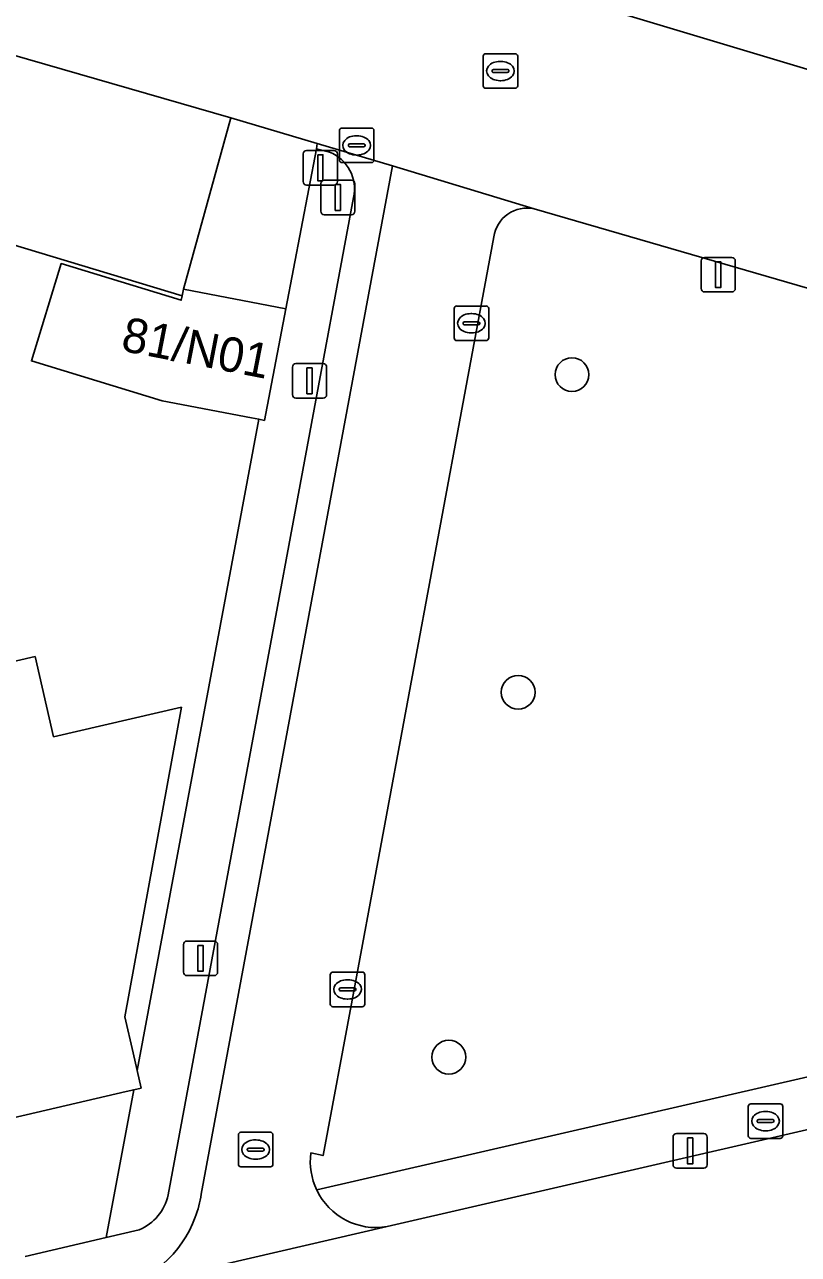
# Model space of a CAD drawing. Extents: x 156412 to 157779, y 382335 to 383768.
# Drawn here: x 156784.73 to 156807.14, y 382962.77 to 382998.36 of the extents above; entities that cross this region are included whole.
import ezdxf

# ---------------------------------------------------------------- set-up
doc = ezdxf.new("R2010")
doc.units = 0
for name, color, linetype in [('IMGEO_Berm_groen', 7, 'Continuous'), ('IMGEO_Boom', 7, 'Continuous'), ('IMGEO_Brandkraan', 7, 'Continuous'), ('IMGEO_Erf', 7, 'Continuous'), ('IMGEO_Fietspad_gesloten', 7, 'Continuous'), ('IMGEO_Groenvoorziening', 7, 'Continuous'), ('IMGEO_Kolk', 7, 'Continuous'), ('IMGEO_Lichtmast', 7, 'Continuous'), ('IMGEO_Pand', 7, 'Continuous'), ('IMGEO_Pand_nummerreeks', 7, 'Continuous'), ('IMGEO_Parkeervlak_open', 7, 'Continuous'), ('IMGEO_Rijbaan_lokaal_open', 7, 'Continuous'), ('IMGEO_Rioolput', 7, 'Continuous'), ('IMGEO_Verkeersbordpaal', 7, 'Continuous'), ('IMGEO_Voetpad_open', 7, 'Continuous')]:
    doc.layers.add(name, color=color, linetype=linetype)

msp = doc.modelspace()

# ---------------------------------------------------------------- linework, layer by layer
at = {"layer": 'IMGEO_Berm_groen'}
for points in [[(156801.112, 382998.951), (156807.482, 382997.049)], [(156793.568, 382994.675), (156793.187, 382994.771), (156792.298, 382990.139), (156791.681, 382986.908), (156791.514, 382986.94), (156787.996, 382968.096), (156788.109, 382967.586), (156787.897, 382967.537), (156787.092, 382963.261), (156788.056, 382963.483)], [(156788.895, 382964.49), (156794.263, 382993.356)]]:
    msp.add_lwpolyline(points, dxfattribs=at)
for centre, radius, start, end in [((156793.128, 382993.6), 1.161, 347.8488, 67.722), ((156787.484, 382964.812), 1.447, 293.2708, 347.1292)]:
    msp.add_arc(centre, radius, start, end, dxfattribs=at)
at = {"layer": 'IMGEO_Boom'}
for centre in [(156800.585, 382988.232), (156799.027, 382979.038), (156797.02, 382968.478)]:
    msp.add_circle(centre, 0.489, dxfattribs=at)
at = {"layer": 'IMGEO_Brandkraan'}
for p, q in [((156805.691, 382966.202), (156805.691, 382967.054)), ((156805.766, 382967.128), (156806.618, 382967.128)), ((156806.179, 382966.908), (156806.204, 382966.908)), ((156806.692, 382967.054), (156806.692, 382966.202)), ((156805.95, 382966.622), (156805.95, 382966.634)), ((156806.388, 382966.585), (156805.99, 382966.585)), ((156805.993, 382966.671), (156806.391, 382966.671)), ((156806.434, 382966.634), (156806.434, 382966.622)), ((156806.202, 382966.348), (156806.177, 382966.348)), ((156806.618, 382966.128), (156805.766, 382966.128))]:
    msp.add_line(p, q, dxfattribs=at)
for points in [[(156805.691, 382966.202), (156805.691, 382967.054)], [(156805.766, 382967.128), (156806.618, 382967.128)], [(156806.692, 382967.054), (156806.692, 382966.202)], [(156806.618, 382966.128), (156805.766, 382966.128)]]:
    msp.add_lwpolyline(points, dxfattribs=at)
for centre, radius, start, end in [((156805.768, 382967.052), 0.0765, 91.552, 178.448), ((156805.768, 382967.052), 0.0765, 91.552, 178.448), ((156806.616, 382967.052), 0.0765, 1.552, 88.448), ((156806.616, 382967.052), 0.0765, 1.552, 88.448), ((156805.99, 382966.631), 0.0403, 85.8775, 175.7526), ((156805.987, 382966.621), 0.0366, 178.938, 274.7102), ((156806.391, 382966.628), 0.043, 264.8664, 352.4533), ((156806.395, 382966.633), 0.0386, 1.7309, 96.639), ((156805.768, 382966.204), 0.0765, 181.552, 268.448), ((156805.768, 382966.204), 0.0765, 181.552, 268.448), ((156806.616, 382966.204), 0.0765, 271.552, 358.448), ((156806.616, 382966.204), 0.0765, 271.552, 358.448)]:
    msp.add_arc(centre, radius, start, end, dxfattribs=at)
for centre, major_axis, ratio, start_param, end_param in [((156806.178, 382966.628), (-0.387, 0.002), 0.722429, 4.712389, 7.853982), ((156806.203, 382966.628), (-0.39, 0.002), 0.717154, 1.570796, 4.712389)]:
    msp.add_ellipse(centre, major_axis=major_axis, ratio=ratio, start_param=start_param, end_param=end_param, dxfattribs=at)
at = {"layer": 'IMGEO_Erf'}
for points in [[(156778.791, 382978.632), (156785.04, 382980.072), (156785.574, 382977.754), (156789.276, 382978.607), (156787.637, 382969.644), (156787.878, 382968.606), (156787.996, 382968.096), (156791.514, 382986.94), (156791.307, 382986.98), (156788.717, 382987.475), (156784.933, 382988.631), (156785.794, 382991.446), (156789.271, 382990.384), (156789.296, 382990.513), (156782.227, 382992.642)], [(156784.751, 382962.71), (156787.092, 382963.261), (156787.897, 382967.537), (156787.674, 382967.485), (156781.749, 382966.106), (156781.544, 382966.059), (156775.509, 382964.667), (156775.305, 382964.62), (156769.277, 382963.231), (156769.073, 382963.183), (156763.032, 382961.791)]]:
    msp.add_lwpolyline(points, dxfattribs=at)
at = {"layer": 'IMGEO_Fietspad_gesloten'}
for points in [[(156799.49, 382993.032), (156795.384, 382994.271), (156789.851, 382964.514)], [(156793.023, 382965.706), (156793.38, 382965.631), (156794.216, 382970.128), (156798.32, 382992.22)], [(156842.01, 382974.354), (156795.232, 382963.573), (156787.319, 382961.747), (156787.276, 382961.74), (156750.276, 382953.189), (156677.395, 382936.335), (156677.258, 382936.285), (156671.471, 382934.925), (156668.966, 382934.417)], [(156787.276, 382961.74), (156787.319, 382961.747), (156795.232, 382963.573)]]:
    msp.add_lwpolyline(points, dxfattribs=at)
for centre, radius, start, end in [((156799.289, 382992.073), 0.98, 78.1432, 171.3794), ((156794.936, 382965.46), 1.929, 172.6679, 205.3542), ((156786.471, 382965.038), 3.42, 339.6083, 351.1918), ((156794.916, 382965.455), 1.908, 205.4795, 279.5398), ((156786.515, 382965.03), 3.377, 283.0318, 339.4784)]:
    msp.add_arc(centre, radius, start, end, dxfattribs=at)
at = {"layer": 'IMGEO_Groenvoorziening'}
for points in [[(156808.972, 382990.281), (156799.49, 382993.032)], [(156798.32, 382992.22), (156794.216, 382970.128), (156793.38, 382965.631), (156793.023, 382965.706)], [(156793.193, 382964.634), (156843.988, 382976.324)]]:
    msp.add_lwpolyline(points, dxfattribs=at)
for centre, radius, start, end in [((156799.289, 382992.073), 0.98, 78.1432, 171.3794), ((156794.936, 382965.46), 1.929, 172.6679, 205.3542)]:
    msp.add_arc(centre, radius, start, end, dxfattribs=at)
at = {"layer": 'IMGEO_Kolk'}
for p, q in [((156793.926, 382995.368), (156794.778, 382995.368)), ((156793.851, 382994.442), (156793.851, 382995.294)), ((156794.339, 382995.148), (156794.364, 382995.148)), ((156794.852, 382995.294), (156794.852, 382994.442)), ((156794.11, 382994.862), (156794.11, 382994.874)), ((156794.548, 382994.825), (156794.15, 382994.825)), ((156794.153, 382994.911), (156794.551, 382994.911)), ((156794.594, 382994.874), (156794.594, 382994.862)), ((156794.778, 382994.368), (156793.926, 382994.368)), ((156794.362, 382994.588), (156794.337, 382994.588)), ((156797.173, 382989.293), (156797.173, 382990.145)), ((156797.248, 382990.219), (156798.1, 382990.219)), ((156797.661, 382989.999), (156797.686, 382989.999)), ((156798.174, 382990.145), (156798.174, 382989.293)), ((156797.432, 382989.713), (156797.432, 382989.725)), ((156797.87, 382989.676), (156797.472, 382989.676)), ((156797.475, 382989.762), (156797.873, 382989.762)), ((156797.916, 382989.725), (156797.916, 382989.713)), ((156797.684, 382989.439), (156797.659, 382989.439)), ((156798.1, 382989.219), (156797.248, 382989.219)), ((156793.587, 382970.014), (156793.587, 382970.866)), ((156793.662, 382970.94), (156794.514, 382970.94)), ((156794.588, 382970.866), (156794.588, 382970.014)), ((156793.846, 382970.434), (156793.846, 382970.446)), ((156793.889, 382970.483), (156794.287, 382970.483)), ((156794.075, 382970.72), (156794.1, 382970.72)), ((156794.33, 382970.446), (156794.33, 382970.434)), ((156794.284, 382970.397), (156793.886, 382970.397)), ((156794.098, 382970.16), (156794.073, 382970.16)), ((156794.514, 382969.94), (156793.662, 382969.94))]:
    msp.add_line(p, q, dxfattribs=at)
for points in [[(156793.926, 382995.368), (156794.778, 382995.368)], [(156793.851, 382994.442), (156793.851, 382995.294)], [(156794.852, 382995.294), (156794.852, 382994.442)], [(156794.778, 382994.368), (156793.926, 382994.368)], [(156797.173, 382989.293), (156797.173, 382990.145)], [(156797.248, 382990.219), (156798.1, 382990.219)], [(156798.174, 382990.145), (156798.174, 382989.293)], [(156798.1, 382989.219), (156797.248, 382989.219)], [(156793.587, 382970.014), (156793.587, 382970.866)], [(156793.662, 382970.94), (156794.514, 382970.94)], [(156794.588, 382970.866), (156794.588, 382970.014)], [(156794.514, 382969.94), (156793.662, 382969.94)]]:
    msp.add_lwpolyline(points, dxfattribs=at)
for centre, radius, start, end in [((156793.928, 382995.292), 0.0765, 91.552, 178.448), ((156793.928, 382995.292), 0.0765, 91.552, 178.448), ((156794.776, 382995.292), 0.0765, 1.552, 88.448), ((156794.776, 382995.292), 0.0765, 1.552, 88.448), ((156794.15, 382994.871), 0.0403, 85.8775, 175.7526), ((156794.147, 382994.861), 0.0366, 178.938, 274.7102), ((156794.551, 382994.868), 0.043, 264.8664, 352.4533), ((156794.555, 382994.873), 0.0386, 1.7309, 96.639), ((156793.928, 382994.444), 0.0765, 181.552, 268.448), ((156793.928, 382994.444), 0.0765, 181.552, 268.448), ((156794.776, 382994.444), 0.0765, 271.552, 358.448), ((156794.776, 382994.444), 0.0765, 271.552, 358.448), ((156797.25, 382990.143), 0.0765, 91.552, 178.448), ((156797.25, 382990.143), 0.0765, 91.552, 178.448), ((156798.098, 382990.143), 0.0765, 1.552, 88.448), ((156798.098, 382990.143), 0.0765, 1.552, 88.448), ((156797.472, 382989.722), 0.0403, 85.8775, 175.7526), ((156797.469, 382989.712), 0.0366, 178.938, 274.7102), ((156797.873, 382989.719), 0.043, 264.8664, 352.4533), ((156797.877, 382989.724), 0.0386, 1.7309, 96.639), ((156797.25, 382989.295), 0.0765, 181.552, 268.448), ((156797.25, 382989.295), 0.0765, 181.552, 268.448), ((156798.098, 382989.295), 0.0765, 271.552, 358.448), ((156798.098, 382989.295), 0.0765, 271.552, 358.448), ((156793.664, 382970.864), 0.0765, 91.552, 178.448), ((156793.664, 382970.864), 0.0765, 91.552, 178.448), ((156794.512, 382970.864), 0.0765, 1.552, 88.448), ((156794.512, 382970.864), 0.0765, 1.552, 88.448), ((156793.886, 382970.443), 0.0403, 85.8775, 175.7526), ((156793.883, 382970.433), 0.0366, 178.938, 274.7102), ((156794.287, 382970.44), 0.043, 264.8664, 352.4533), ((156794.291, 382970.445), 0.0386, 1.7309, 96.639), ((156793.664, 382970.016), 0.0765, 181.552, 268.448), ((156793.664, 382970.016), 0.0765, 181.552, 268.448), ((156794.512, 382970.016), 0.0765, 271.552, 358.448), ((156794.512, 382970.016), 0.0765, 271.552, 358.448)]:
    msp.add_arc(centre, radius, start, end, dxfattribs=at)
for centre, major_axis, ratio, start_param, end_param in [((156794.338, 382994.868), (-0.387, 0.002), 0.722429, 4.712389, 7.853982), ((156794.363, 382994.868), (-0.39, 0.002), 0.717154, 1.570796, 4.712389), ((156797.66, 382989.719), (-0.387, 0.002), 0.722429, 4.712389, 7.853982), ((156797.685, 382989.719), (-0.39, 0.002), 0.717154, 1.570796, 4.712389), ((156794.074, 382970.44), (-0.387, 0.002), 0.722429, 4.712389, 7.853982), ((156794.099, 382970.44), (-0.39, 0.002), 0.717154, 1.570796, 4.712389)]:
    msp.add_ellipse(centre, major_axis=major_axis, ratio=ratio, start_param=start_param, end_param=end_param, dxfattribs=at)
at = {"layer": 'IMGEO_Lichtmast'}
for p, q in [((156804.325, 382990.725), (156804.325, 382991.525)), ((156804.325, 382991.525), (156804.325, 382990.725)), ((156804.425, 382991.625), (156805.215, 382991.625)), ((156805.215, 382991.625), (156804.425, 382991.625)), ((156805.315, 382991.525), (156805.315, 382990.725)), ((156805.315, 382990.725), (156805.315, 382991.525)), ((156805.215, 382990.625), (156804.425, 382990.625)), ((156804.425, 382990.625), (156805.215, 382990.625)), ((156792.591, 382988.553), (156793.381, 382988.553)), ((156793.381, 382988.553), (156792.591, 382988.553)), ((156792.491, 382987.653), (156792.491, 382988.453)), ((156792.491, 382988.453), (156792.491, 382987.653)), ((156793.481, 382988.453), (156793.481, 382987.653)), ((156793.481, 382987.653), (156793.481, 382988.453)), ((156793.381, 382987.553), (156792.591, 382987.553)), ((156792.591, 382987.553), (156793.381, 382987.553)), ((156789.434, 382971.839), (156790.224, 382971.839)), ((156790.224, 382971.839), (156789.434, 382971.839)), ((156789.334, 382970.939), (156789.334, 382971.739)), ((156789.334, 382971.739), (156789.334, 382970.939)), ((156790.324, 382971.739), (156790.324, 382970.939)), ((156790.324, 382970.939), (156790.324, 382971.739)), ((156790.224, 382970.839), (156789.434, 382970.839)), ((156789.434, 382970.839), (156790.224, 382970.839)), ((156803.513, 382965.366), (156803.513, 382966.166)), ((156803.513, 382966.166), (156803.513, 382965.366)), ((156803.613, 382966.266), (156804.403, 382966.266)), ((156804.403, 382966.266), (156803.613, 382966.266)), ((156804.503, 382966.166), (156804.503, 382965.366)), ((156804.503, 382965.366), (156804.503, 382966.166)), ((156804.403, 382965.266), (156803.613, 382965.266)), ((156803.613, 382965.266), (156804.403, 382965.266))]:
    msp.add_line(p, q, dxfattribs=at)
for points in [[(156804.745, 382991.5), (156804.895, 382991.5), (156804.895, 382990.75), (156804.745, 382990.75), (156804.745, 382991.5)], [(156792.911, 382988.428), (156793.061, 382988.428), (156793.061, 382987.678), (156792.911, 382987.678), (156792.911, 382988.428)], [(156789.754, 382971.714), (156789.904, 382971.714), (156789.904, 382970.964), (156789.754, 382970.964), (156789.754, 382971.714)], [(156803.933, 382966.141), (156804.083, 382966.141), (156804.083, 382965.391), (156803.933, 382965.391), (156803.933, 382966.141)]]:
    msp.add_lwpolyline(points, dxfattribs=at)
for centre, start, end in [((156804.425, 382991.525), 90, 180), ((156804.425, 382991.525), 90, 180), ((156805.215, 382991.525), 0, 90), ((156805.215, 382991.525), 360, 90), ((156804.425, 382990.725), 180, 270), ((156804.425, 382990.725), 180, 270), ((156805.215, 382990.725), 270, 0), ((156805.215, 382990.725), 270, 0), ((156792.591, 382988.453), 90, 180), ((156792.591, 382988.453), 90, 180), ((156793.381, 382988.453), 0, 90), ((156793.381, 382988.453), 360, 90), ((156792.591, 382987.653), 180, 270), ((156792.591, 382987.653), 180, 270), ((156793.381, 382987.653), 270, 0), ((156793.381, 382987.653), 270, 0), ((156789.434, 382971.739), 90, 180), ((156789.434, 382971.739), 90, 180), ((156790.224, 382971.739), 0, 90), ((156790.224, 382971.739), 360, 90), ((156789.434, 382970.939), 180, 270), ((156789.434, 382970.939), 180, 270), ((156790.224, 382970.939), 270, 0), ((156790.224, 382970.939), 270, 0), ((156803.613, 382966.166), 90, 180), ((156803.613, 382966.166), 90, 180), ((156804.403, 382966.166), 0, 90), ((156804.403, 382966.166), 360, 90), ((156803.613, 382965.366), 180, 270), ((156803.613, 382965.366), 180, 270), ((156804.403, 382965.366), 270, 0), ((156804.403, 382965.366), 270, 0)]:
    msp.add_arc(centre, 0.1, start, end, dxfattribs=at)
at = {"layer": 'IMGEO_Pand'}
for points in [[(156792.298, 382990.139), (156789.333, 382990.706), (156789.296, 382990.513), (156789.271, 382990.384), (156785.794, 382991.446), (156784.933, 382988.631), (156788.717, 382987.475), (156791.307, 382986.98), (156791.514, 382986.94), (156791.681, 382986.908)], [(156789.276, 382978.607), (156785.574, 382977.754), (156785.04, 382980.072), (156778.791, 382978.632), (156779.338, 382976.315), (156779.363, 382976.207), (156781.749, 382966.106), (156787.674, 382967.485), (156787.897, 382967.537), (156788.109, 382967.586), (156787.996, 382968.096), (156787.878, 382968.606), (156787.637, 382969.644)]]:
    msp.add_lwpolyline(points, close=True, dxfattribs=at)
at = {"layer": 'IMGEO_Parkeervlak_open'}
msp.add_lwpolyline([(156790.708, 382995.663), (156783.368, 382997.776), (156781.926, 382992.733), (156782.227, 382992.642), (156789.296, 382990.513), (156789.333, 382990.706)], close=True, dxfattribs=at)
at = {"layer": 'IMGEO_Rijbaan_lokaal_open'}
for points in [[(156807.482, 382997.049), (156801.112, 382998.951), (156797.441, 383000), (156796.468, 383000.278), (156794.66, 383000.795), (156793.034, 383001.23), (156780.193, 383004.665), (156764.546, 383008.977), (156762.167, 383009.62), (156735.088, 383017.425), (156694.029, 383033.976), (156654.02, 383050.165), (156648.989, 383052.201), (156649.969, 383047.802), (156650.109, 383047.168), (156689.001, 383031.323), (156733.896, 383013.266), (156757.494, 383006.379)], [(156762.583, 383003.671), (156779.208, 382998.99), (156779.328, 382998.939), (156783.368, 382997.776), (156790.708, 382995.663), (156793.211, 382994.926), (156795.384, 382994.271), (156799.49, 382993.032), (156808.972, 382990.281)]]:
    msp.add_lwpolyline(points, dxfattribs=at)
at = {"layer": 'IMGEO_Rioolput'}
for p, q in [((156798.089, 382997.52), (156798.941, 382997.52)), ((156798.014, 382996.594), (156798.014, 382997.446)), ((156798.502, 382997.3), (156798.527, 382997.3)), ((156799.015, 382997.446), (156799.015, 382996.594)), ((156798.273, 382997.014), (156798.273, 382997.026)), ((156798.711, 382996.977), (156798.313, 382996.977)), ((156798.316, 382997.063), (156798.714, 382997.063)), ((156798.525, 382996.74), (156798.5, 382996.74)), ((156798.757, 382997.026), (156798.757, 382997.014)), ((156798.941, 382996.52), (156798.089, 382996.52)), ((156790.925, 382965.378), (156790.925, 382966.23)), ((156791, 382966.304), (156791.852, 382966.304)), ((156791.926, 382966.23), (156791.926, 382965.378)), ((156791.184, 382965.798), (156791.184, 382965.81)), ((156791.227, 382965.847), (156791.625, 382965.847)), ((156791.413, 382966.084), (156791.438, 382966.084)), ((156791.668, 382965.81), (156791.668, 382965.798)), ((156791.622, 382965.761), (156791.224, 382965.761)), ((156791.436, 382965.524), (156791.411, 382965.524)), ((156791.852, 382965.304), (156791, 382965.304))]:
    msp.add_line(p, q, dxfattribs=at)
for points in [[(156798.089, 382997.52), (156798.941, 382997.52)], [(156798.014, 382996.594), (156798.014, 382997.446)], [(156799.015, 382997.446), (156799.015, 382996.594)], [(156798.941, 382996.52), (156798.089, 382996.52)], [(156790.925, 382965.378), (156790.925, 382966.23)], [(156791, 382966.304), (156791.852, 382966.304)], [(156791.926, 382966.23), (156791.926, 382965.378)], [(156791.852, 382965.304), (156791, 382965.304)]]:
    msp.add_lwpolyline(points, dxfattribs=at)
for centre, radius, start, end in [((156798.091, 382997.444), 0.0765, 91.552, 178.448), ((156798.091, 382997.444), 0.0765, 91.552, 178.448), ((156798.939, 382997.444), 0.0765, 1.552, 88.448), ((156798.939, 382997.444), 0.0765, 1.552, 88.448), ((156798.313, 382997.023), 0.0403, 85.8775, 175.7526), ((156798.31, 382997.013), 0.0366, 178.938, 274.7102), ((156798.714, 382997.02), 0.043, 264.8664, 352.4533), ((156798.718, 382997.025), 0.0386, 1.7309, 96.639), ((156798.091, 382996.596), 0.0765, 181.552, 268.448), ((156798.091, 382996.596), 0.0765, 181.552, 268.448), ((156798.939, 382996.596), 0.0765, 271.552, 358.448), ((156798.939, 382996.596), 0.0765, 271.552, 358.448), ((156791.002, 382966.228), 0.0765, 91.552, 178.448), ((156791.002, 382966.228), 0.0765, 91.552, 178.448), ((156791.85, 382966.228), 0.0765, 1.552, 88.448), ((156791.85, 382966.228), 0.0765, 1.552, 88.448), ((156791.224, 382965.807), 0.0403, 85.8775, 175.7526), ((156791.221, 382965.797), 0.0366, 178.938, 274.7102), ((156791.625, 382965.804), 0.043, 264.8664, 352.4533), ((156791.629, 382965.809), 0.0386, 1.7309, 96.639), ((156791.002, 382965.38), 0.0765, 181.552, 268.448), ((156791.002, 382965.38), 0.0765, 181.552, 268.448), ((156791.85, 382965.38), 0.0765, 271.552, 358.448), ((156791.85, 382965.38), 0.0765, 271.552, 358.448)]:
    msp.add_arc(centre, radius, start, end, dxfattribs=at)
for centre, major_axis, ratio, start_param, end_param in [((156798.501, 382997.02), (-0.387, 0.002), 0.722429, 4.712389, 7.853982), ((156798.526, 382997.02), (-0.39, 0.002), 0.717154, 1.570796, 4.712389), ((156791.412, 382965.804), (-0.387, 0.002), 0.722429, 4.712389, 7.853982), ((156791.437, 382965.804), (-0.39, 0.002), 0.717154, 1.570796, 4.712389)]:
    msp.add_ellipse(centre, major_axis=major_axis, ratio=ratio, start_param=start_param, end_param=end_param, dxfattribs=at)
at = {"layer": 'IMGEO_Verkeersbordpaal'}
for p, q in [((156792.802, 382993.82), (156792.802, 382994.62)), ((156792.802, 382994.62), (156792.802, 382993.82)), ((156792.902, 382994.72), (156793.692, 382994.72)), ((156793.692, 382994.72), (156792.902, 382994.72)), ((156793.792, 382994.62), (156793.792, 382993.82)), ((156793.792, 382993.82), (156793.792, 382994.62)), ((156793.692, 382993.72), (156792.902, 382993.72)), ((156792.902, 382993.72), (156793.692, 382993.72)), ((156793.31, 382992.962), (156793.31, 382993.762)), ((156793.31, 382993.762), (156793.31, 382992.962)), ((156793.41, 382993.862), (156794.2, 382993.862)), ((156794.2, 382993.862), (156793.41, 382993.862)), ((156794.3, 382993.762), (156794.3, 382992.962)), ((156794.3, 382992.962), (156794.3, 382993.762)), ((156794.2, 382992.862), (156793.41, 382992.862)), ((156793.41, 382992.862), (156794.2, 382992.862))]:
    msp.add_line(p, q, dxfattribs=at)
for points in [[(156793.222, 382994.595), (156793.372, 382994.595), (156793.372, 382993.845), (156793.222, 382993.845), (156793.222, 382994.595)], [(156793.73, 382993.737), (156793.88, 382993.737), (156793.88, 382992.987), (156793.73, 382992.987), (156793.73, 382993.737)]]:
    msp.add_lwpolyline(points, dxfattribs=at)
for centre, start, end in [((156792.902, 382994.62), 90, 180), ((156792.902, 382994.62), 90, 180), ((156793.692, 382994.62), 0, 90), ((156793.692, 382994.62), 360, 90), ((156792.902, 382993.82), 180, 270), ((156792.902, 382993.82), 180, 270), ((156793.41, 382993.762), 90, 180), ((156793.41, 382993.762), 90, 180), ((156793.692, 382993.82), 270, 0), ((156793.692, 382993.82), 270, 0), ((156794.2, 382993.762), 0, 90), ((156794.2, 382993.762), 360, 90), ((156793.41, 382992.962), 180, 270), ((156793.41, 382992.962), 180, 270), ((156794.2, 382992.962), 270, 0), ((156794.2, 382992.962), 270, 0)]:
    msp.add_arc(centre, 0.1, start, end, dxfattribs=at)
at = {"layer": 'IMGEO_Voetpad_open'}
msp.add_lwpolyline([(156792.298, 382990.139), (156793.187, 382994.771), (156793.211, 382994.926), (156790.708, 382995.663), (156789.333, 382990.706)], close=True, dxfattribs=at)
for points in [[(156789.851, 382964.514), (156795.384, 382994.271), (156793.211, 382994.926), (156793.187, 382994.771), (156793.568, 382994.675)], [(156794.263, 382993.356), (156788.895, 382964.49)], [(156843.988, 382976.324), (156793.193, 382964.634)], [(156795.232, 382963.573), (156842.01, 382974.354)], [(156788.056, 382963.483), (156787.092, 382963.261), (156784.751, 382962.71)]]:
    msp.add_lwpolyline(points, dxfattribs=at)
for centre, radius, start, end in [((156793.128, 382993.6), 1.161, 347.8488, 67.722), ((156787.484, 382964.812), 1.447, 293.2708, 347.1292), ((156786.471, 382965.038), 3.42, 339.6083, 351.1918), ((156794.916, 382965.455), 1.908, 205.4795, 279.5398), ((156786.515, 382965.03), 3.377, 283.0318, 339.4784)]:
    msp.add_arc(centre, radius, start, end, dxfattribs=at)

# ---------------------------------------------------------------- texts
at = {"layer": 'IMGEO_Pand_nummerreeks'}
msp.add_text('81/N01', height=1, rotation=348.982, dxfattribs=at).set_placement((156787.492, 382988.933))

doc.saveas('drawing.dxf')
